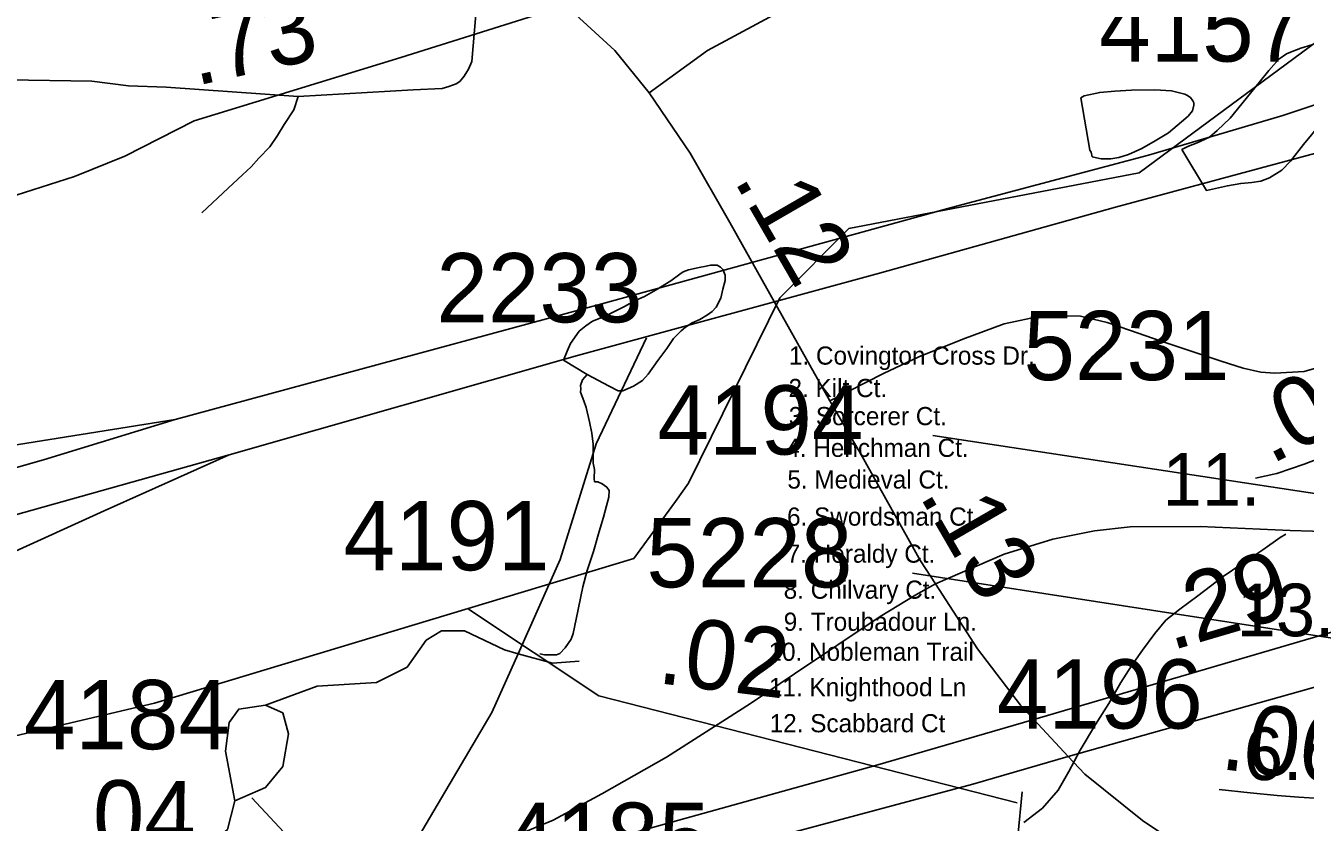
# Model space of a CAD drawing. Extents: x 2169602 to 2449496, y 721995 to 810662.
# Drawn here: x 2399994 to 2402304, y 799200 to 800639 of the extents above; entities that cross this region are included whole.
import ezdxf

# ---------------------------------------------------------------- set-up
doc = ezdxf.new("R2010")
doc.units = 0
doc.layers.add('Default', color=7, linetype='Continuous')

msp = doc.modelspace()

# ---------------------------------------------------------------- linework, layer by layer
at = {"layer": 'Default'}
for p, q in [((2402663.4, 799742.1), (2401632, 799898.7)), ((2402368.7, 799530.3), (2401595.1, 799650)), ((2401015, 798590.9), (2400402.5, 799244.8))]:
    msp.add_line(p, q, dxfattribs=at)
for points in [[(2400361.4, 799863.7), (2400990.3, 800043.5), (2401535.4, 800192.1), (2401961.6, 800311), (2402323.2, 800408.5), (2402465.8, 800457.7), (2402588.8, 800506.8), (2402756, 800585.5), (2402908.5, 800678.9), (2403056, 800767.4), (2403174.1, 800846), (2403368.5, 801023.3), (2403566.5, 801213), (2403740.2, 801430.3), (2403888.9, 801646), (2403986.1, 801823), (2404148, 802158.9), (2404272.5, 802423.1), (2404413.6, 802721.7), (2404509, 802930.5), (2404671, 803267.3), (2404731.9, 803402.6), (2404756.2, 803452.5)], [(2401167.1, 799779.9), (2401191, 799812.7), (2401355.8, 800147.2), (2401479.9, 800272.6), (2402004, 800373.4), (2402435.8, 800692.6), (2402776.9, 800803.7), (2402850.9, 800871.1), (2403026, 800946.3), (2403182.9, 801189.1), (2403190.8, 801287.3), (2403496, 801750.2), (2403533.8, 801884.1)], [(2401119.6, 800517.8), (2401224.8, 800594.2), (2401369.2, 800671.7), (2401484.3, 800717.8), (2401586.8, 800740.8), (2401701.9, 800749.2), (2401819.1, 800770.2), (2401938.4, 800826.7), (2402107.9, 800931.4), (2402971.2, 801501)], [(2401955, 801352.1), (2401942.6, 801283.2), (2401922, 801199), (2401893.3, 801131.3), (2401874.8, 801092.3), (2401842, 801041), (2401803, 800985.6), (2401759.8, 800936.4), (2401673.2, 800862.6), (2401603.9, 800812.4), (2401563.6, 800786.7), (2401490.8, 800754.2), (2401440.4, 800731.8), (2401360.7, 800709.2), (2401209.5, 800689.9), (2401097.2, 800688.5), (2401043.2, 800684.2), (2400994.8, 800675.7), (2400922.3, 800660), (2400671.7, 800581.6), (2400298.6, 800467.3), (2400173.6, 800403.3), (2400082.2, 800366.7), (2399977.1, 800332.7)], [(2400502.2, 801017.3), (2400695.3, 800887.4), (2400843.9, 800786.9), (2400979.9, 800665.4), (2401057.9, 800594.2), (2401119.6, 800517.8)], [(2400817.1, 800780.1), (2400799.4, 800574), (2400793.7, 800560.2), (2400785.7, 800547.9), (2400777.9, 800537.9), (2400771.6, 800533.8), (2400758.1, 800529.1), (2400746, 800525.5), (2400694, 800523), (2400486.1, 800510.9)], [(2400264, 799927.5), (2401034.2, 800136.6), (2401665.4, 800310.7), (2402021, 800404.9), (2402263.7, 800476.5), (2402377.4, 800514.3), (2402450.6, 800539.6), (2402516.3, 800567.3), (2402635, 800622.9), (2402720.9, 800665.8)], [(2402316.1, 800604.3), (2402296, 800598.4), (2402280.2, 800592.3), (2402270.2, 800588.2), (2402256.6, 800578.1), (2402238.4, 800558.1), (2402220.7, 800536), (2402168.7, 800471.7), (2402145.1, 800449.7), (2402131.1, 800437.6), (2402109.2, 800427.6), (2402093.2, 800421.4), (2402081.5, 800415.1), (2402125.8, 800341.5), (2402163.7, 800349.9), (2402187.7, 800354), (2402207.6, 800355.9), (2402223.8, 800357.9), (2402239.6, 800364), (2402261.6, 800378.2), (2402277.3, 800394.4), (2402301.1, 800424.5), (2402332.9, 800462.6)], [(2400486.1, 800510.9), (2400247.9, 800528.1), (2400179.7, 800530), (2400113.8, 800538.9), (2399961.6, 800541.2), (2399907.7, 800542.5), (2399865.7, 800542.2), (2399825.7, 800541.8), (2399795.6, 800539.4)], [(2401915.2, 800414.3), (2401917.5, 800410.3), (2401919.5, 800402.3), (2401927.3, 800400.3), (2401935.5, 800398.6), (2401941.5, 800398.6), (2401953.4, 800398.4), (2401967.3, 800400.7), (2401985.3, 800406.5), (2402009.1, 800417.1), (2402033.1, 800430.9), (2402057.1, 800445.2), (2402080.9, 800465.1), (2402092.8, 800475.5), (2402100.8, 800485.2), (2402103, 800495.4), (2402102.8, 800499.5), (2402101, 800503.4), (2402096.9, 800509.3), (2402090.5, 800513.1), (2402086.8, 800515.3), (2402062.7, 800521), (2402032.7, 800523.1), (2401990.7, 800522.6), (2401960.5, 800520.6), (2401933.1, 800518.3), (2401904.8, 800512.4), (2401899, 800508.4), (2401915.2, 800414.3)], [(2400486.1, 800510.9), (2400478.5, 800486.6), (2400460.7, 800460.6), (2400448.9, 800440.4), (2400435.1, 800420.3), (2400415.3, 800399.9), (2400401.6, 800383.8), (2400385.7, 800369.7), (2400359.8, 800345.5), (2400312.3, 800300.8)], [(2401119.6, 800517.8), (2401193.9, 800408.9), (2401265.1, 800283.2), (2401446.1, 799961.6)], [(2401007.7, 800009.1), (2401047.5, 799987.7), (2401064.1, 799979.5), (2401072.1, 799979.5), (2401081.8, 799983.7), (2401091.8, 799987.9), (2401108, 799998), (2401118.1, 800009.9), (2401135.7, 800034), (2401151.5, 800055.9), (2401163.6, 800074), (2401177.3, 800088.1), (2401185.1, 800094.3), (2401197.4, 800102.1), (2401211.4, 800108.6), (2401225.1, 800116.6), (2401233.3, 800122.7), (2401240.9, 800130.5), (2401249.1, 800146.7), (2401252.6, 800162.8), (2401257.1, 800178.7), (2401256.9, 800188.4), (2401254.6, 800194.5), (2401252.6, 800198.4), (2401248.7, 800202.7), (2401242.5, 800206.5), (2401230.6, 800206.6), (2401222.6, 800204.6), (2401210.3, 800202.4), (2401190.6, 800198.1), (2401181, 800194.3), (2401174.9, 800190.3), (2401158.7, 800178.1), (2401132.6, 800161.8), (2401111.1, 800149.7), (2401093.2, 800141.8), (2401075, 800131.6), (2401054.9, 800121.6), (2401037.5, 800113.3), (2401017.4, 800105.4), (2401005.5, 800097.1), (2400993.6, 800087.1), (2400977.6, 800065.2), (2400971.9, 800051), (2400965.3, 800035), (2401007.7, 800009.1)], [(2402350, 800028.1), (2402301.9, 800014.7), (2402249, 800011.3), (2402224, 800013.2), (2402191.9, 800020.5), (2402152.4, 800033.3), (2402044.1, 800069.1), (2401986.7, 800089.3), (2401946.8, 800103.1), (2401898.4, 800114.3), (2401828.4, 800115.2), (2401760.7, 800100.5), (2401685.9, 800072.7), (2401606.8, 800040.7), (2401542.7, 800010.8), (2401446.1, 799961.6)], [(2400883.4, 799504.9), (2400959.1, 799674.9), (2401024.1, 799883.6), (2401115, 800075.2)], [(2401007.7, 800009.1), (2400999.7, 799999.4), (2400996.1, 799989.4), (2400996.3, 799983.3), (2400996.1, 799977.2), (2401002, 799961.3), (2401005.9, 799949.3), (2401012.3, 799923.3), (2401016.6, 799903.2), (2401018.6, 799883.3), (2401018.6, 799867.5), (2401019, 799849.2), (2401020.9, 799837.6), (2401020.7, 799821.4), (2401021.1, 799815.2)], [(2402547.6, 799990.9), (2402493.4, 799946.9), (2402427.4, 799902.9), (2402368.2, 799872.5), (2402302.1, 799847.1), (2402253, 799830.2), (2402214.1, 799821.7)], [(2401446.1, 799961.6), (2401501.5, 799866.5), (2401609.3, 799672.8), (2401636.4, 799630.9)], [(2398620.6, 799743.8), (2398744.6, 799797.2), (2398832.8, 799824.3), (2398907.8, 799839.4), (2398972.5, 799846.9), (2399098.8, 799847.5), (2399260.8, 799840), (2399381.7, 799836.3), (2399574.7, 799836.6), (2399746.6, 799842.4), (2399924.3, 799873.3), (2400264, 799927.5)], [(2398798.3, 799498.8), (2399438.2, 799686.8), (2400026.3, 799854.8), (2400264, 799927.5)], [(2398860.6, 799432), (2399298.8, 799555.2), (2399776.1, 799699.9), (2400361.4, 799863.7)], [(2399154.1, 799209.3), (2399522.6, 799452.5), (2399677.1, 799549), (2399823.9, 799622.3), (2399962.9, 799684.1), (2400136.2, 799762.9), (2400361.4, 799863.7)], [(2400922.4, 799504.8), (2400930.8, 799503.1), (2400942.5, 799503), (2400952.4, 799503.1), (2400958.7, 799505), (2400968.4, 799515.3), (2400978.8, 799531.2), (2400982.5, 799541.2), (2400988.3, 799567.5), (2400999.9, 799625.4), (2401007.9, 799655.4), (2401019.6, 799689.3), (2401029.5, 799725.5), (2401037.1, 799751.6), (2401043, 799771.8), (2401046.9, 799787.4), (2401047.3, 799799.5), (2401043.2, 799805.4), (2401034.8, 799811.5), (2401027, 799815.5), (2401021.1, 799815.2)], [(2401636.4, 799630.9), (2401760.5, 799684.4), (2401848.6, 799711.4), (2401923.6, 799726.5), (2401988.3, 799734.1), (2402114.6, 799734.7), (2402276.6, 799727.2), (2402397.5, 799723.5), (2402590.6, 799723.8), (2402762.4, 799729.6), (2402940.1, 799760.4), (2403279.8, 799814.7)], [(2401814.1, 799385.9), (2402454.1, 799574), (2403042.1, 799741.9), (2403279.8, 799814.7)], [(2399421, 799094.3), (2399496, 799125.6), (2399586.9, 799235.3), (2399752.9, 799304), (2400227, 799415.7), (2401091.9, 799676.9), (2401167.1, 799779.9)], [(2401876.4, 799319.2), (2402314.6, 799442.4), (2402791.9, 799587.1), (2403377.2, 799750.9)], [(2402269.3, 799720.7), (2402258.9, 799714.5), (2402227.7, 799692.5), (2402187.5, 799666.1), (2402156, 799644.1), (2402110.2, 799609.6), (2402077.6, 799585.3), (2402052.2, 799565.3), (2402032.5, 799541.1), (2402010.4, 799511.1), (2401990.5, 799482.9), (2401971, 799453), (2401949.5, 799414.9), (2401925.3, 799376.8), (2401897.6, 799330.6), (2401877.5, 799292.3), (2401857.8, 799258.4), (2401829.9, 799226.1), (2401796.3, 799199.9)], [(2400570.6, 799035.6), (2400639.5, 799067.9), (2400851.8, 799165.2), (2400946.5, 799204.4), (2401034.4, 799251.7), (2401151, 799318.1), (2401302.9, 799415), (2401381.9, 799468.3), (2401537, 799572.3), (2401601.4, 799611.3), (2401611, 799616.6), (2401636.4, 799630.9)], [(2401636.4, 799630.9), (2401712.4, 799513.6), (2401789.8, 799412), (2401814.1, 799385.9)], [(2401783.9, 799235.6), (2401028.8, 799429), (2400793.9, 799585.5)], [(2400427.4, 799411.7), (2400520.6, 799446.2), (2400627.6, 799453.1), (2400682.8, 799480.7), (2400717.3, 799529.1), (2400744.9, 799546.3), (2400786.3, 799546.3), (2400858.8, 799511.8), (2400883.4, 799504.9)], [(2398266.3, 797307.9), (2398373, 797408.5), (2398605.1, 797544.9), (2398705, 797519.8), (2398839.1, 797444.9), (2398972.2, 797422.5), (2399147.1, 797520.7), (2399338, 797556.1), (2399504.1, 797674.1), (2399686.2, 797942.7), (2399826, 798251.5), (2400025.1, 798427.8), (2400174, 798503.5), (2400406.1, 798761.2), (2400505.2, 798946.2), (2400662, 799103.7), (2400836.1, 799398.6), (2400883.4, 799504.9)], [(2400883.4, 799504.9), (2400945.1, 799487.6), (2400993.4, 799491.1)], [(2400372.2, 799239), (2400355, 799328.8), (2400361.9, 799380.6), (2400379.1, 799404.8), (2400427.4, 799411.7)], [(2400427.4, 799411.7), (2400458.5, 799397.9), (2400468.9, 799359.9), (2400458.5, 799301.2), (2400427.4, 799263.2), (2400372.2, 799239)], [(2400570.6, 799035.6), (2400770.6, 799092.2), (2401528.2, 799303.2), (2401814.1, 799385.9)], [(2401814.1, 799385.9), (2401876.4, 799319.2)], [(2400374.3, 798896.9), (2400779.1, 799005.6), (2401315.1, 799164.9), (2401704, 799269.2), (2401876.4, 799319.2)], [(2401876.4, 799319.2), (2401906, 799287.4), (2402010.1, 799203.6), (2402169.9, 799096.4)], [(2401768.8, 798986.2), (2401779.7, 799100.2), (2401781.5, 799136.8), (2401785.3, 799174.8), (2401792.8, 799255.7)], [(2402435, 799234), (2402394.7, 799238.2), (2402330.5, 799243.7), (2402292.6, 799246.1), (2402253.4, 799248.7), (2402204.8, 799253.7), (2402148.7, 799259.7)], [(2400047.8, 798921.4), (2400216.9, 799049.1), (2400330.8, 799163.1), (2400358.4, 799187.2), (2400372.2, 799239)]]:
    msp.add_lwpolyline(points, dxfattribs=at)

# ---------------------------------------------------------------- texts
for s, rotation, p in [('.73', 12.5859, (2400301.3, 800529.9)), ('.12', 300.0035, (2401271.2, 800360.6)), ('.08', 27.2013, (2402241.7, 799845.7)), ('.13', 300.0035, (2401606, 799791.4)), ('.29', 16.3775, (2402061.9, 799510.1)), ('.02', 353.0032, (2401132.6, 799452)), ('.06', 352.791, (2402148.4, 799297)), ('.04', 359.2975, (2400068.5, 799152.6))]:
    msp.add_text(s, height=125, rotation=rotation, dxfattribs=at).set_placement(p)
for s, height, p in [('4157', 125, (2401932.1, 800574.1)), ('2233', 125, (2400735.8, 800103.2)), ('5231', 125, (2401795.4, 799998.9)), ('1. Covington Cross Dr.', 32.808, (2401372.1, 800026.8)), ('4194', 125, (2401134.7, 799864.5)), ('2. Kilt Ct.', 32.808, (2401371.3, 799968.2)), ('3. Sorcerer Ct.', 32.808, (2401371.9, 799917.5)), ('4. Henchman Ct.', 32.808, (2401367.3, 799860.2)), ('11.', 95, (2402046.7, 799772.3)), ('5. Medieval Ct.', 32.808, (2401369.3, 799803)), ('4191', 125, (2400568.2, 799655.5)), ('6. Swordsman Ct.', 32.808, (2401368.7, 799736.1)), ('5228', 125, (2401114.8, 799624.7)), ('7. Heraldy Ct.', 32.808, (2401368.1, 799669.2)), ('8. Chilvary Ct.', 32.808, (2401362.6, 799604.1)), ('13.', 95, (2402180.4, 799536.4)), ('9. Troubadour Ln.', 32.808, (2401362.7, 799546.2)), ('10. Nobleman Trail', 32.808, (2401335.2, 799492)), ('4196', 125, (2401747.3, 799369.7)), ('4184', 125, (2399991.2, 799332.4)), ('11. Knighthood Ln', 32.808, (2401336, 799428.2)), ('12. Scabbard Ct', 32.808, (2401337.3, 799363)), ('6.', 95, (2402193.2, 799276.7)), ('4185', 125, (2400858, 799110.9))]:
    msp.add_text(s, height=height, dxfattribs=at).set_placement(p)

doc.saveas('drawing.dxf')
